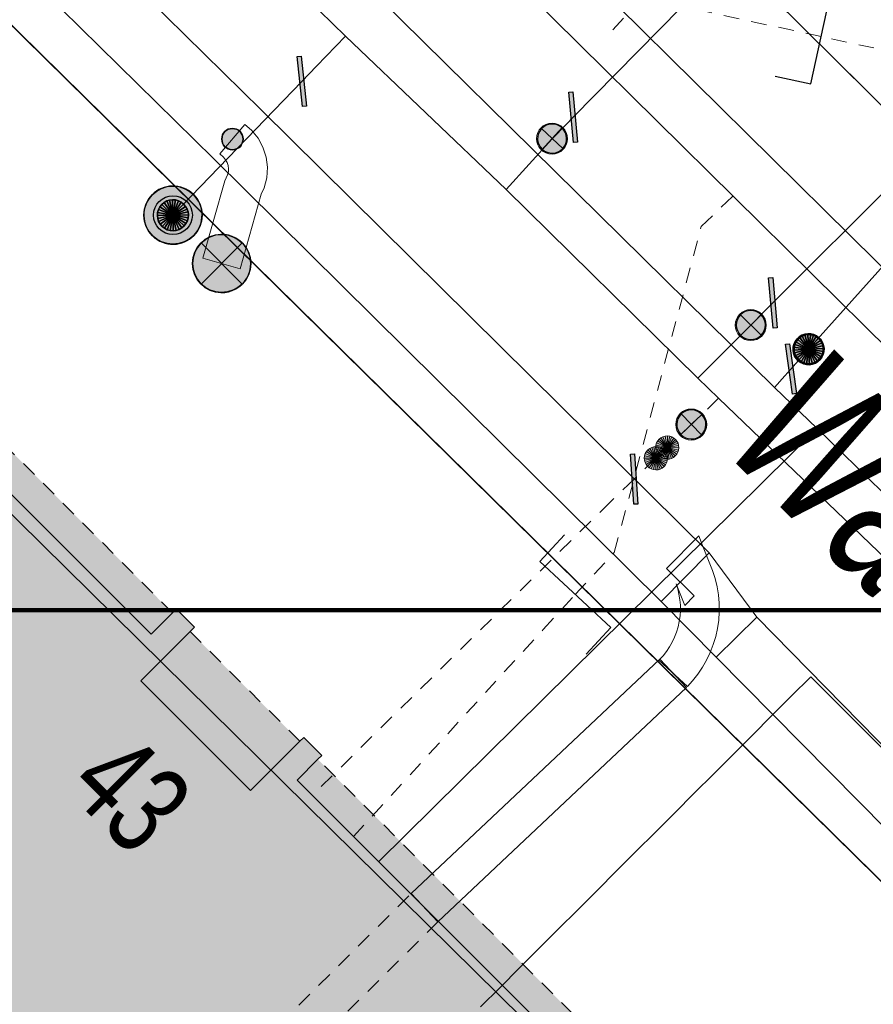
# Model space of a CAD drawing. Header units: metres. Extents: x 2695560 to 2696939, y 1260491 to 1262050.
# Tile 360 of 656: x 2695841 to 2695852, y 1261030 to 1261042. Entities that reach past the tile are written whole.
import ezdxf

# ---------------------------------------------------------------- set-up
doc = ezdxf.new("R2010")
doc.units = ezdxf.units.M
doc.linetypes.add('AUSGEZOGEN', pattern=[0])
doc.linetypes.add('VERDECKT2_S2', pattern=[0.36, 0.2, -0.16])
for name, color, linetype in [('XR$1$AV_Flächen (EO)', 7, 'AUSGEZOGEN'), ('XR$1$AV_Gebäudeflächen (BB)', 7, 'AUSGEZOGEN'), ('XR$1$AV_Gebäudeflächen (EO)', 7, 'AUSGEZOGEN'), ('XR$1$AV_Haus-Nr.', 7, 'AUSGEZOGEN'), ('XR$1$AV_Linien (BB)', 7, 'AUSGEZOGEN'), ('XR$1$AV_Strassennamen', 7, 'AUSGEZOGEN'), ('XR$1$AW_LK_Zwischenpunkt', 24, 'AUSGEZOGEN'), ('XR$1$EW_LK_Knoten', 1, 'AUSGEZOGEN'), ('XR$1$GA_LK_Absperrarmatur', 32, 'AUSGEZOGEN'), ('XR$1$GA_LK_Rohrleitungsteil', 32, 'AUSGEZOGEN'), ('XR$1$Liegenschaftsgrenzen', 7, 'AUSGEZOGEN'), ('XR$1$PFEW', 255, 'AUSGEZOGEN'), ('XR$1$PFGA', 255, 'AUSGEZOGEN'), ('XR$1$PFWA', 255, 'AUSGEZOGEN'), ('XR$1$RAEW', 8, 'AUSGEZOGEN'), ('XR$1$RP_Abstandslinie', 7, 'AUSGEZOGEN'), ('XR$1$WA_LK_Absperrarmatur', 171, 'AUSGEZOGEN'), ('XR$1$WA_LK_Hydrant', 171, 'AUSGEZOGEN'), ('XR$1$WA_LK_Rohrleitungsteil', 171, 'AUSGEZOGEN'), ('XR$5$_40012', 7, 'Continuous')]:
    doc.layers.add(name, color=color, linetype=linetype)
for name, color, linetype, lineweight in [('XR$2$ABW-Linie-R-ungenau', 4, 'VERDECKT2_S2', 18), ('XR$2$ABW-LinieFlaeche-R-genau', 4, 'AUSGEZOGEN', 18), ('XR$2$ELE-Flaeche-oberirdisch', 1, 'AUSGEZOGEN', 18), ('XR$2$ELE-LinieFlaeche-genau', 1, 'AUSGEZOGEN', 18), ('XR$2$ELE-LinieFlaeche-ungenau', 1, 'VERDECKT2_S2', 18), ('XR$2$GAS-Linie-genau', 12, 'AUSGEZOGEN', 18), ('XR$2$GAS-Punkt', 12, 'AUSGEZOGEN', 18), ('XR$2$WAS-Linie-genau', 5, 'AUSGEZOGEN', 18), ('XR$2$WAS-Linie-ungenau', 5, 'VERDECKT2_S2', 18), ('XR$2$WAS-Punkt', 5, 'AUSGEZOGEN', 18), ('XR$5$STANDARD_1', 7, 'AUSGEZOGEN', 13)]:
    doc.layers.add(name, color=color, linetype=linetype, lineweight=lineweight)
doc.styles.add('ARIAL', font='arial.ttf')

# ---------------------------------------------------------------- blocks, each defined once
blk = doc.blocks.new('BAW2093')
at = {"transparency": 33554687}
blk.add_lwpolyline([(-0.375, -0.5), (0, -0.5), (0, 0.5), (0.375, 0.5)], dxfattribs=at)
blk = doc.blocks.new('BWA2013')
at = {"true_color": 0x000000, "transparency": 33554687}
blk.add_hatch(color=18, dxfattribs=at).paths.add_polyline_path([(-0.291, -0.409), (0.352, 0.357), (0.291, 0.409), (-0.352, -0.357)])
at = {"transparency": 33554687}
blk.add_lwpolyline([(-0.291, -0.409), (-0.352, -0.357), (0.291, 0.409), (0.352, 0.357), (-0.291, -0.409)], close=True, dxfattribs=at)
blk = doc.blocks.new('BWA2009')
at = {"true_color": 0x000000, "transparency": 33554687}
blk.add_hatch(color=18, dxfattribs=at).paths.add_polyline_path([(0.333, 0), (0.327, 0.067), (0.306, 0.131), (0.274, 0.19), (0.23, 0.242), (0.176, 0.283), (0.116, 0.313), (0.05, 0.329), (-0.017, 0.333), (-0.084, 0.323), (-0.147, 0.299), (-0.204, 0.264), (-0.253, 0.217), (-0.291, 0.162), (-0.318, 0.1), (-0.332, 0.034), (-0.332, -0.034), (-0.318, -0.1), (-0.291, -0.162), (-0.253, -0.217), (-0.204, -0.264), (-0.147, -0.299), (-0.084, -0.323), (-0.017, -0.333), (0.05, -0.329), (0.116, -0.313), (0.176, -0.283), (0.23, -0.242), (0.274, -0.19), (0.306, -0.131), (0.327, -0.067)])
at = {"layer": 'XR$1$PFWA', "transparency": 33554687}
blk.add_hatch(color=7, dxfattribs=at).paths.add_polyline_path([(0.5, 0), (0.49, 0.101), (0.459, 0.197), (0.41, 0.286), (0.344, 0.362), (0.264, 0.424), (0.174, 0.469), (0.076, 0.494), (-0.025, 0.499), (-0.125, 0.484), (-0.22, 0.449), (-0.306, 0.395), (-0.379, 0.326), (-0.437, 0.243), (-0.477, 0.15), (-0.497, 0.051), (-0.497, -0.051), (-0.477, -0.15), (-0.437, -0.243), (-0.379, -0.326), (-0.306, -0.395), (-0.22, -0.449), (-0.125, -0.484), (-0.025, -0.499), (0.076, -0.494), (0.174, -0.469), (0.264, -0.424), (0.344, -0.362), (0.41, -0.286), (0.459, -0.197), (0.49, -0.101)])
at = {"transparency": 33554687}
blk.add_circle((0, 0), 0.333, dxfattribs=at)
for start, end in [(90, 180), (0, 90), (180, 270), (270, 0)]:
    blk.add_arc((0, 0), 0.5, start, end, dxfattribs=at)
at = {"layer": 'XR$1$PFWA', "transparency": 33554687}
blk.add_circle((0, 0), 0.5, dxfattribs=at)
blk = doc.blocks.new('BWA965')
at = {"layer": 'XR$1$PFWA', "transparency": 33554687}
blk.add_hatch(color=7, dxfattribs=at).paths.add_polyline_path([(0, 0.5), (-0.051, 0.497), (-0.101, 0.49), (-0.15, 0.477), (-0.197, 0.459), (-0.243, 0.437), (-0.286, 0.41), (-0.326, 0.379), (-0.362, 0.344), (-0.395, 0.306), (-0.424, 0.264), (-0.449, 0.22), (-0.469, 0.174), (-0.484, 0.125), (-0.494, 0.076), (-0.499, 0.025), (-0.499, -0.025), (-0.494, -0.076), (-0.484, -0.125), (-0.469, -0.174), (-0.449, -0.22), (-0.424, -0.264), (-0.395, -0.306), (-0.362, -0.344), (-0.326, -0.379), (-0.286, -0.41), (-0.243, -0.437), (-0.197, -0.459), (-0.15, -0.477), (-0.101, -0.49), (-0.051, -0.497), (0, -0.5), (0.051, -0.497), (0.101, -0.49), (0.15, -0.477), (0.197, -0.459), (0.243, -0.437), (0.286, -0.41), (0.326, -0.379), (0.362, -0.344), (0.395, -0.306), (0.424, -0.264), (0.449, -0.22), (0.469, -0.174), (0.484, -0.125), (0.494, -0.076), (0.499, -0.025), (0.499, 0.025), (0.494, 0.076), (0.484, 0.125), (0.469, 0.174), (0.449, 0.22), (0.424, 0.264), (0.395, 0.306), (0.362, 0.344), (0.326, 0.379), (0.286, 0.41), (0.243, 0.437), (0.197, 0.459), (0.15, 0.477), (0.101, 0.49), (0.051, 0.497)])
at = {"transparency": 33554687}
blk.add_line((0, 0.5), (0, -0.5), dxfattribs=at)
for start, end in [(90, 270), (270, 90)]:
    blk.add_arc((0, 0), 0.5, start, end, dxfattribs=at)
blk = doc.blocks.new('BGA2013')
at = {"transparency": 33554687}
blk.add_hatch(color=36, dxfattribs=at).paths.add_polyline_path([(-0.291, -0.409), (0.352, 0.357), (0.291, 0.409), (-0.352, -0.357)])
at = {"color": 32, "transparency": 33554687}
blk.add_lwpolyline([(-0.291, -0.409), (-0.352, -0.357), (0.291, 0.409), (0.352, 0.357), (-0.291, -0.409)], close=True, dxfattribs=at)
blk = doc.blocks.new('BGA965')
at = {"layer": 'XR$1$PFGA', "transparency": 33554687}
blk.add_hatch(color=7, dxfattribs=at).paths.add_polyline_path([(0.5, 0), (0.49, 0.101), (0.459, 0.197), (0.41, 0.286), (0.344, 0.362), (0.264, 0.424), (0.174, 0.469), (0.076, 0.494), (-0.025, 0.499), (-0.125, 0.484), (-0.22, 0.449), (-0.306, 0.395), (-0.379, 0.326), (-0.437, 0.243), (-0.477, 0.15), (-0.497, 0.051), (-0.497, -0.051), (-0.477, -0.15), (-0.437, -0.243), (-0.379, -0.326), (-0.306, -0.395), (-0.22, -0.449), (-0.125, -0.484), (-0.025, -0.499), (0.076, -0.494), (0.174, -0.469), (0.264, -0.424), (0.344, -0.362), (0.41, -0.286), (0.459, -0.197), (0.49, -0.101)])
at = {"color": 32, "transparency": 33554687}
blk.add_line((0, 0.5), (0, -0.5), dxfattribs=at)
for start, end in [(90, 270), (270, 90)]:
    blk.add_arc((0, 0), 0.5, start, end, dxfattribs=at)
at = {"layer": 'XR$1$PFGA', "transparency": 33554687}
blk.add_circle((0, 0), 0.5, dxfattribs=at)
blk = doc.blocks.new('BEWLP2549_S')
at = {"layer": 'XR$1$PFEW', "transparency": 33554687}
blk.add_hatch(color=7, dxfattribs=at).paths.add_polyline_path([(0.5, 0), (0.49, 0.101), (0.459, 0.197), (0.41, 0.286), (0.344, 0.362), (0.264, 0.424), (0.174, 0.469), (0.076, 0.494), (-0.025, 0.499), (-0.125, 0.484), (-0.22, 0.449), (-0.306, 0.395), (-0.379, 0.326), (-0.437, 0.243), (-0.477, 0.15), (-0.497, 0.051), (-0.497, -0.051), (-0.477, -0.15), (-0.437, -0.243), (-0.379, -0.326), (-0.306, -0.395), (-0.22, -0.449), (-0.125, -0.484), (-0.025, -0.499), (0.076, -0.494), (0.174, -0.469), (0.264, -0.424), (0.344, -0.362), (0.41, -0.286), (0.459, -0.197), (0.49, -0.101)])
at = {"color": 1, "transparency": 33554687}
for p, q in [((0.354, -0.354), (-0.354, 0.354)), ((-0.354, -0.354), (0.354, 0.354))]:
    blk.add_line(p, q, dxfattribs=at)
for start, end in [(91.3809, 268.6191), (268.6191, 91.3809)]:
    blk.add_arc((0, 0), 0.5, start, end, dxfattribs=at)
at = {"layer": 'XR$1$PFEW', "transparency": 33554687}
blk.add_circle((0, 0), 0.5, dxfattribs=at)
blk = doc.blocks.new('BEW957')
at = {"layer": 'XR$1$RAEW', "transparency": 33554687}
blk.add_hatch(color=1, dxfattribs=at).paths.add_polyline_path([(-0.5, 0), (-0.497, -0.051), (-0.49, -0.101), (-0.477, -0.15), (-0.459, -0.197), (-0.437, -0.243), (-0.41, -0.286), (-0.379, -0.326), (-0.344, -0.362), (-0.306, -0.395), (-0.264, -0.424), (-0.22, -0.449), (-0.174, -0.469), (-0.125, -0.484), (-0.076, -0.494), (-0.025, -0.499), (0.025, -0.499), (0.076, -0.494), (0.125, -0.484), (0.174, -0.469), (0.22, -0.449), (0.264, -0.424), (0.306, -0.395), (0.344, -0.362), (0.379, -0.326), (0.41, -0.286), (0.437, -0.243), (0.459, -0.197), (0.477, -0.15), (0.49, -0.101), (0.497, -0.051), (0.5, 0), (0.497, 0.051), (0.49, 0.101), (0.477, 0.15), (0.459, 0.197), (0.437, 0.243), (0.41, 0.286), (0.379, 0.326), (0.344, 0.362), (0.306, 0.395), (0.264, 0.424), (0.22, 0.449), (0.174, 0.469), (0.125, 0.484), (0.076, 0.494), (0.025, 0.499), (-0.025, 0.499), (-0.076, 0.494), (-0.125, 0.484), (-0.174, 0.469), (-0.22, 0.449), (-0.264, 0.424), (-0.306, 0.395), (-0.344, 0.362), (-0.379, 0.326), (-0.41, 0.286), (-0.437, 0.243), (-0.459, 0.197), (-0.477, 0.15), (-0.49, 0.101), (-0.497, 0.051)])
at = {"color": 1, "transparency": 33554687}
for start, end in [(90, 180), (0, 90), (180, 270), (270, 0)]:
    blk.add_arc((0, 0), 0.5, start, end, dxfattribs=at)
at = {"layer": 'XR$1$RAEW', "color": 1, "transparency": 33554687}
blk.add_circle((0, 0), 0.5, dxfattribs=at)
blk = doc.blocks.new('GAS-ABSPERRORGAN')
at = {"layer": 'XR$2$GAS-Punkt', "linetype": 'AUSGEZOGEN', "lineweight": 25, "transparency": 33554687}
blk.add_line((0, 200, 2500), (0, -200, 2500), dxfattribs=at)
for points in [[(-141, 141, 2500), (0, 0, 2500), (-166, 111, 2500)], [(-141, 141), (0, 0), (-166, 111)], [(-141, 141, 2500), (-141, 141), (-166, 111), (-166, 111, 2500)], [(-111, 166, 2500), (0, 0, 2500), (-141, 141, 2500)], [(-111, 166), (0, 0), (-141, 141)], [(-111, 166, 2500), (-111, 166), (-141, 141), (-141, 141, 2500)], [(-77, 185, 2500), (0, 0, 2500), (-111, 166, 2500)], [(-77, 185), (0, 0), (-111, 166)], [(-77, 185, 2500), (-77, 185), (-111, 166), (-111, 166, 2500)], [(-39, 196, 2500), (0, 0, 2500), (-77, 185, 2500)], [(-39, 196), (0, 0), (-77, 185)], [(-39, 196, 2500), (-39, 196), (-77, 185), (-77, 185, 2500)], [(0, 200, 2500), (0, 0, 2500), (-39, 196, 2500)], [(0, 200), (0, 0), (-39, 196)], [(0, 200, 2500), (0, 200), (-39, 196), (-39, 196, 2500)], [(39, 196, 2500), (0, 0, 2500), (0, 200, 2500)], [(39, 196), (0, 0), (0, 200)], [(39, 196, 2500), (39, 196), (0, 200), (0, 200, 2500)], [(77, 185, 2500), (0, 0, 2500), (39, 196, 2500)], [(77, 185), (0, 0), (39, 196)], [(111, 166, 2500), (0, 0, 2500), (77, 185, 2500)], [(111, 166), (0, 0), (77, 185)], [(141, 141, 2500), (0, 0, 2500), (111, 166, 2500)], [(141, 141), (0, 0), (111, 166)], [(166, 111, 2500), (0, 0, 2500), (141, 141, 2500)], [(166, 111), (0, 0), (141, 141)], [(77, 185, 2500), (77, 185), (39, 196), (39, 196, 2500)], [(111, 166, 2500), (111, 166), (77, 185), (77, 185, 2500)], [(141, 141, 2500), (141, 141), (111, 166), (111, 166, 2500)], [(166, 111, 2500), (166, 111), (141, 141), (141, 141, 2500)], [(-196, 39, 2500), (0, 0, 2500), (-200, 0, 2500)], [(-196, 39), (0, 0), (-200, 0)], [(-196, 39, 2500), (-196, 39), (-200, 0), (-200, 0, 2500)], [(-200, 0, 2500), (0, 0, 2500), (-196, -39, 2500)], [(-200, 0), (0, 0), (-196, -39)], [(-185, 77, 2500), (0, 0, 2500), (-196, 39, 2500)], [(-185, 77), (0, 0), (-196, 39)], [(-185, 77, 2500), (-185, 77), (-196, 39), (-196, 39, 2500)], [(-196, -39, 2500), (0, 0, 2500), (-185, -77, 2500)], [(-196, -39), (0, 0), (-185, -77)], [(-166, 111, 2500), (0, 0, 2500), (-185, 77, 2500)], [(-166, 111), (0, 0), (-185, 77)], [(-166, 111, 2500), (-166, 111), (-185, 77), (-185, 77, 2500)], [(-185, -77, 2500), (0, 0, 2500), (-166, -111, 2500)], [(-185, -77), (0, 0), (-166, -111)], [(-166, -111, 2500), (0, 0, 2500), (-141, -141, 2500)], [(-166, -111), (0, 0), (-141, -141)], [(-141, -141, 2500), (0, 0, 2500), (-111, -166, 2500)], [(-141, -141), (0, 0), (-111, -166)], [(-111, -166, 2500), (0, 0, 2500), (-77, -185, 2500)], [(-111, -166), (0, 0), (-77, -185)], [(-77, -185, 2500), (0, 0, 2500), (-39, -196, 2500)], [(-77, -185), (0, 0), (-39, -196)], [(-39, -196, 2500), (0, 0, 2500), (0, -200, 2500)], [(-39, -196), (0, 0), (0, -200)], [(185, 77, 2500), (0, 0, 2500), (166, 111, 2500)], [(185, 77), (0, 0), (166, 111)], [(196, 39, 2500), (0, 0, 2500), (185, 77, 2500)], [(196, 39), (0, 0), (185, 77)], [(200, 0, 2500), (0, 0, 2500), (196, 39, 2500)], [(200, 0), (0, 0), (196, 39)], [(0, -200, 2500), (0, 0, 2500), (39, -196, 2500)], [(39, -196, 2500), (0, 0, 2500), (77, -185, 2500)], [(77, -185, 2500), (0, 0, 2500), (111, -166, 2500)], [(111, -166, 2500), (0, 0, 2500), (141, -141, 2500)], [(141, -141, 2500), (0, 0, 2500), (166, -111, 2500)], [(166, -111, 2500), (0, 0, 2500), (185, -77, 2500)], [(185, -77, 2500), (0, 0, 2500), (196, -39, 2500)], [(196, -39, 2500), (0, 0, 2500), (200, 0, 2500)], [(0, -200), (0, 0), (39, -196)], [(39, -196), (0, 0), (77, -185)], [(77, -185), (0, 0), (111, -166)], [(111, -166), (0, 0), (141, -141)], [(141, -141), (0, 0), (166, -111)], [(166, -111), (0, 0), (185, -77)], [(185, -77), (0, 0), (196, -39)], [(196, -39), (0, 0), (200, 0)], [(185, 77, 2500), (185, 77), (166, 111), (166, 111, 2500)], [(196, 39, 2500), (196, 39), (185, 77), (185, 77, 2500)], [(200, 0, 2500), (200, 0), (196, 39), (196, 39, 2500)], [(-200, 0, 2500), (-200, 0), (-196, -39), (-196, -39, 2500)], [(-196, -39, 2500), (-196, -39), (-185, -77), (-185, -77, 2500)], [(-185, -77, 2500), (-185, -77), (-166, -111), (-166, -111, 2500)], [(-166, -111, 2500), (-166, -111), (-141, -141), (-141, -141, 2500)], [(141, -141, 2500), (141, -141), (166, -111), (166, -111, 2500)], [(166, -111, 2500), (166, -111), (185, -77), (185, -77, 2500)], [(185, -77, 2500), (185, -77), (196, -39), (196, -39, 2500)], [(196, -39, 2500), (196, -39), (200, 0), (200, 0, 2500)], [(-141, -141, 2500), (-141, -141), (-111, -166), (-111, -166, 2500)], [(-111, -166, 2500), (-111, -166), (-77, -185), (-77, -185, 2500)], [(-77, -185, 2500), (-77, -185), (-39, -196), (-39, -196, 2500)], [(-39, -196, 2500), (-39, -196), (0, -200), (0, -200, 2500)], [(0, -200, 2500), (0, -200), (39, -196), (39, -196, 2500)], [(39, -196, 2500), (39, -196), (77, -185), (77, -185, 2500)], [(77, -185, 2500), (77, -185), (111, -166), (111, -166, 2500)], [(111, -166, 2500), (111, -166), (141, -141), (141, -141, 2500)]]:
    blk.add_3dface(points, dxfattribs=at)
blk = doc.blocks.new('WAS-ABSPERRORGAN')
at = {"layer": 'XR$2$WAS-Punkt', "linetype": 'AUSGEZOGEN', "transparency": 33554687}
for p, q in [((0, 200, 2500), (0, -200, 2500)), ((0, 0), (0, 0))]:
    blk.add_line(p, q, dxfattribs=at)
blk.add_circle((0, 0, 502500), 200, dxfattribs=at)
blk = doc.blocks.new('WAS-OBERFLURHYDRANT')
at = {"layer": 'XR$2$WAS-Punkt', "linetype": 'AUSGEZOGEN', "transparency": 33554687}
blk.add_hatch(color=5, dxfattribs=at).paths.add_polyline_path([(0, -200), (20, -199), (40, -196), (60, -191), (79, -184), (97, -175), (114, -164), (130, -152), (145, -138), (158, -122), (170, -106), (180, -88), (188, -69), (194, -50), (198, -30), (200, -10), (200, 10), (198, 30), (194, 50), (188, 69), (180, 88), (170, 106), (158, 122), (145, 138), (130, 152), (114, 164), (97, 175), (79, 184), (60, 191), (40, 196), (20, 199), (0, 200), (-20, 199), (-40, 196), (-60, 191), (-79, 184), (-97, 175), (-114, 164), (-130, 152), (-145, 138), (-158, 122), (-170, 106), (-180, 88), (-188, 69), (-194, 50), (-198, 30), (-200, 10), (-200, -10), (-198, -30), (-194, -50), (-188, -69), (-180, -88), (-170, -106), (-158, -122), (-145, -138), (-130, -152), (-114, -164), (-97, -175), (-79, -184), (-60, -191), (-40, -196), (-20, -199)])
at = {"layer": 'XR$2$WAS-Punkt', "linetype": 'AUSGEZOGEN', "lineweight": 25, "transparency": 33554687}
for points in [[(-141, 141, 2500), (0, 0, 2500), (-166, 111, 2500)], [(-141, 141), (0, 0), (-166, 111)], [(-141, 141, 2500), (-141, 141), (-166, 111), (-166, 111, 2500)], [(-111, 166, 2500), (0, 0, 2500), (-141, 141, 2500)], [(-111, 166), (0, 0), (-141, 141)], [(-111, 166, 2500), (-111, 166), (-141, 141), (-141, 141, 2500)], [(-77, 185, 2500), (0, 0, 2500), (-111, 166, 2500)], [(-77, 185), (0, 0), (-111, 166)], [(-77, 185, 2500), (-77, 185), (-111, 166), (-111, 166, 2500)], [(-39, 196, 2500), (0, 0, 2500), (-77, 185, 2500)], [(-39, 196), (0, 0), (-77, 185)], [(-39, 196, 2500), (-39, 196), (-77, 185), (-77, 185, 2500)], [(0, 200, 2500), (0, 0, 2500), (-39, 196, 2500)], [(0, 200), (0, 0), (-39, 196)], [(0, 200, 2500), (0, 200), (-39, 196), (-39, 196, 2500)], [(39, 196, 2500), (0, 0, 2500), (0, 200, 2500)], [(39, 196), (0, 0), (0, 200)], [(39, 196, 2500), (39, 196), (0, 200), (0, 200, 2500)], [(77, 185, 2500), (0, 0, 2500), (39, 196, 2500)], [(77, 185), (0, 0), (39, 196)], [(111, 166, 2500), (0, 0, 2500), (77, 185, 2500)], [(111, 166), (0, 0), (77, 185)], [(141, 141, 2500), (0, 0, 2500), (111, 166, 2500)], [(141, 141), (0, 0), (111, 166)], [(166, 111, 2500), (0, 0, 2500), (141, 141, 2500)], [(166, 111), (0, 0), (141, 141)], [(77, 185, 2500), (77, 185), (39, 196), (39, 196, 2500)], [(111, 166, 2500), (111, 166), (77, 185), (77, 185, 2500)], [(141, 141, 2500), (141, 141), (111, 166), (111, 166, 2500)], [(166, 111, 2500), (166, 111), (141, 141), (141, 141, 2500)], [(-196, 39, 2500), (0, 0, 2500), (-200, 0, 2500)], [(-196, 39), (0, 0), (-200, 0)], [(-196, 39, 2500), (-196, 39), (-200, 0), (-200, 0, 2500)], [(-200, 0, 2500), (0, 0, 2500), (-196, -39, 2500)], [(-200, 0), (0, 0), (-196, -39)], [(-185, 77, 2500), (0, 0, 2500), (-196, 39, 2500)], [(-185, 77), (0, 0), (-196, 39)], [(-185, 77, 2500), (-185, 77), (-196, 39), (-196, 39, 2500)], [(-196, -39, 2500), (0, 0, 2500), (-185, -77, 2500)], [(-196, -39), (0, 0), (-185, -77)], [(-166, 111, 2500), (0, 0, 2500), (-185, 77, 2500)], [(-166, 111), (0, 0), (-185, 77)], [(-166, 111, 2500), (-166, 111), (-185, 77), (-185, 77, 2500)], [(-185, -77, 2500), (0, 0, 2500), (-166, -111, 2500)], [(-185, -77), (0, 0), (-166, -111)], [(-166, -111, 2500), (0, 0, 2500), (-141, -141, 2500)], [(-166, -111), (0, 0), (-141, -141)], [(-141, -141, 2500), (0, 0, 2500), (-111, -166, 2500)], [(-141, -141), (0, 0), (-111, -166)], [(-111, -166, 2500), (0, 0, 2500), (-77, -185, 2500)], [(-111, -166), (0, 0), (-77, -185)], [(-77, -185, 2500), (0, 0, 2500), (-39, -196, 2500)], [(-77, -185), (0, 0), (-39, -196)], [(-39, -196, 2500), (0, 0, 2500), (0, -200, 2500)], [(-39, -196), (0, 0), (0, -200)], [(185, 77, 2500), (0, 0, 2500), (166, 111, 2500)], [(185, 77), (0, 0), (166, 111)], [(196, 39, 2500), (0, 0, 2500), (185, 77, 2500)], [(196, 39), (0, 0), (185, 77)], [(200, 0, 2500), (0, 0, 2500), (196, 39, 2500)], [(200, 0), (0, 0), (196, 39)], [(0, -200, 2500), (0, 0, 2500), (39, -196, 2500)], [(39, -196, 2500), (0, 0, 2500), (77, -185, 2500)], [(77, -185, 2500), (0, 0, 2500), (111, -166, 2500)], [(111, -166, 2500), (0, 0, 2500), (141, -141, 2500)], [(141, -141, 2500), (0, 0, 2500), (166, -111, 2500)], [(166, -111, 2500), (0, 0, 2500), (185, -77, 2500)], [(185, -77, 2500), (0, 0, 2500), (196, -39, 2500)], [(196, -39, 2500), (0, 0, 2500), (200, 0, 2500)], [(0, -200), (0, 0), (39, -196)], [(39, -196), (0, 0), (77, -185)], [(77, -185), (0, 0), (111, -166)], [(111, -166), (0, 0), (141, -141)], [(141, -141), (0, 0), (166, -111)], [(166, -111), (0, 0), (185, -77)], [(185, -77), (0, 0), (196, -39)], [(196, -39), (0, 0), (200, 0)], [(185, 77, 2500), (185, 77), (166, 111), (166, 111, 2500)], [(196, 39, 2500), (196, 39), (185, 77), (185, 77, 2500)], [(200, 0, 2500), (200, 0), (196, 39), (196, 39, 2500)], [(-200, 0, 2500), (-200, 0), (-196, -39), (-196, -39, 2500)], [(-196, -39, 2500), (-196, -39), (-185, -77), (-185, -77, 2500)], [(-185, -77, 2500), (-185, -77), (-166, -111), (-166, -111, 2500)], [(-166, -111, 2500), (-166, -111), (-141, -141), (-141, -141, 2500)], [(141, -141, 2500), (141, -141), (166, -111), (166, -111, 2500)], [(166, -111, 2500), (166, -111), (185, -77), (185, -77, 2500)], [(185, -77, 2500), (185, -77), (196, -39), (196, -39, 2500)], [(196, -39, 2500), (196, -39), (200, 0), (200, 0, 2500)], [(-141, -141, 2500), (-141, -141), (-111, -166), (-111, -166, 2500)], [(-111, -166, 2500), (-111, -166), (-77, -185), (-77, -185, 2500)], [(-77, -185, 2500), (-77, -185), (-39, -196), (-39, -196, 2500)], [(-39, -196, 2500), (-39, -196), (0, -200), (0, -200, 2500)], [(0, -200, 2500), (0, -200), (39, -196), (39, -196, 2500)], [(39, -196, 2500), (39, -196), (77, -185), (77, -185, 2500)], [(77, -185, 2500), (77, -185), (111, -166), (111, -166, 2500)], [(111, -166, 2500), (111, -166), (141, -141), (141, -141, 2500)]]:
    blk.add_3dface(points, dxfattribs=at)
blk = doc.blocks.new('WAS-BOGEN_VERTIKAL')
at = {"layer": 'XR$2$WAS-Punkt', "transparency": 33554687}
blk.add_hatch(color=5, dxfattribs=at).paths.add_polyline_path([(0, -150), (15, -149), (30, -147), (45, -143), (59, -138), (73, -131), (86, -123), (98, -114), (109, -103), (119, -92), (127, -79), (135, -66), (141, -52), (145, -38), (148, -23), (150, -8), (150, 8), (148, 23), (145, 38), (141, 52), (135, 66), (127, 79), (119, 92), (109, 103), (98, 114), (86, 123), (73, 131), (59, 138), (45, 143), (30, 147), (15, 149), (0, 150), (-15, 149), (-30, 147), (-45, 143), (-59, 138), (-73, 131), (-86, 123), (-98, 114), (-109, 103), (-119, 92), (-127, 79), (-135, 66), (-141, 52), (-145, 38), (-148, 23), (-150, 8), (-150, -8), (-148, -23), (-145, -38), (-141, -52), (-135, -66), (-127, -79), (-119, -92), (-109, -103), (-98, -114), (-86, -123), (-73, -131), (-59, -138), (-45, -143), (-30, -147), (-15, -149)])
at = {"layer": 'XR$2$WAS-Punkt', "lineweight": 13, "transparency": 33554687}
for points in [[(-57, 139, 2500), (0, 0, 2500), (-83, 125, 2500)], [(-57, 139), (0, 0), (-83, 125)], [(-57, 139, 2500), (-57, 139), (-83, 125), (-83, 125, 2500)], [(-29, 147, 2500), (0, 0, 2500), (-57, 139, 2500)], [(-29, 147), (0, 0), (-57, 139)], [(-29, 147, 2500), (-29, 147), (-57, 139), (-57, 139, 2500)], [(0, 150, 2500), (0, 0, 2500), (-29, 147, 2500)], [(0, 150), (0, 0), (-29, 147)], [(0, 150, 2500), (0, 150), (-29, 147), (-29, 147, 2500)], [(29, 147, 2500), (0, 0, 2500), (0, 150, 2500)], [(29, 147), (0, 0), (0, 150)], [(29, 147, 2500), (29, 147), (0, 150), (0, 150, 2500)], [(57, 139, 2500), (0, 0, 2500), (29, 147, 2500)], [(57, 139), (0, 0), (29, 147)], [(83, 125, 2500), (0, 0, 2500), (57, 139, 2500)], [(83, 125), (0, 0), (57, 139)], [(57, 139, 2500), (57, 139), (29, 147), (29, 147, 2500)], [(83, 125, 2500), (83, 125), (57, 139), (57, 139, 2500)], [(-147, 29, 2500), (0, 0, 2500), (-150, 0, 2500)], [(-147, 29), (0, 0), (-150, 0)], [(-147, 29, 2500), (-147, 29), (-150, 0), (-150, 0, 2500)], [(-150, 0, 2500), (0, 0, 2500), (-147, -29, 2500)], [(-150, 0), (0, 0), (-147, -29)], [(-139, 57, 2500), (0, 0, 2500), (-147, 29, 2500)], [(-139, 57), (0, 0), (-147, 29)], [(-139, 57, 2500), (-139, 57), (-147, 29), (-147, 29, 2500)], [(-147, -29, 2500), (0, 0, 2500), (-139, -57, 2500)], [(-147, -29), (0, 0), (-139, -57)], [(-125, 83, 2500), (0, 0, 2500), (-139, 57, 2500)], [(-125, 83), (0, 0), (-139, 57)], [(-125, 83, 2500), (-125, 83), (-139, 57), (-139, 57, 2500)], [(-139, -57, 2500), (0, 0, 2500), (-125, -83, 2500)], [(-139, -57), (0, 0), (-125, -83)], [(-106, 106, 2500), (0, 0, 2500), (-125, 83, 2500)], [(-106, 106), (0, 0), (-125, 83)], [(-106, 106, 2500), (-106, 106), (-125, 83), (-125, 83, 2500)], [(-125, -83, 2500), (0, 0, 2500), (-106, -106, 2500)], [(-125, -83), (0, 0), (-106, -106)], [(-83, 125, 2500), (0, 0, 2500), (-106, 106, 2500)], [(-83, 125), (0, 0), (-106, 106)], [(-83, 125, 2500), (-83, 125), (-106, 106), (-106, 106, 2500)], [(-106, -106, 2500), (0, 0, 2500), (-83, -125, 2500)], [(-106, -106), (0, 0), (-83, -125)], [(-83, -125, 2500), (0, 0, 2500), (-57, -139, 2500)], [(-83, -125), (0, 0), (-57, -139)], [(-57, -139, 2500), (0, 0, 2500), (-29, -147, 2500)], [(-57, -139), (0, 0), (-29, -147)], [(-29, -147, 2500), (0, 0, 2500), (0, -150, 2500)], [(-29, -147), (0, 0), (0, -150)], [(106, 106, 2500), (0, 0, 2500), (83, 125, 2500)], [(106, 106), (0, 0), (83, 125)], [(125, 83, 2500), (0, 0, 2500), (106, 106, 2500)], [(125, 83), (0, 0), (106, 106)], [(139, 57, 2500), (0, 0, 2500), (125, 83, 2500)], [(139, 57), (0, 0), (125, 83)], [(147, 29, 2500), (0, 0, 2500), (139, 57, 2500)], [(147, 29), (0, 0), (139, 57)], [(150, 0, 2500), (0, 0, 2500), (147, 29, 2500)], [(150, 0), (0, 0), (147, 29)], [(0, -150, 2500), (0, 0, 2500), (29, -147, 2500)], [(29, -147, 2500), (0, 0, 2500), (57, -139, 2500)], [(57, -139, 2500), (0, 0, 2500), (83, -125, 2500)], [(83, -125, 2500), (0, 0, 2500), (106, -106, 2500)], [(106, -106, 2500), (0, 0, 2500), (125, -83, 2500)], [(125, -83, 2500), (0, 0, 2500), (139, -57, 2500)], [(139, -57, 2500), (0, 0, 2500), (147, -29, 2500)], [(147, -29, 2500), (0, 0, 2500), (150, 0, 2500)], [(0, -150), (0, 0), (29, -147)], [(29, -147), (0, 0), (57, -139)], [(57, -139), (0, 0), (83, -125)], [(83, -125), (0, 0), (106, -106)], [(106, -106), (0, 0), (125, -83)], [(125, -83), (0, 0), (139, -57)], [(139, -57), (0, 0), (147, -29)], [(147, -29), (0, 0), (150, 0)], [(106, 106, 2500), (106, 106), (83, 125), (83, 125, 2500)], [(125, 83, 2500), (125, 83), (106, 106), (106, 106, 2500)], [(139, 57, 2500), (139, 57), (125, 83), (125, 83, 2500)], [(147, 29, 2500), (147, 29), (139, 57), (139, 57, 2500)], [(150, 0, 2500), (150, 0), (147, 29), (147, 29, 2500)], [(-150, 0, 2500), (-150, 0), (-147, -29), (-147, -29, 2500)], [(-147, -29, 2500), (-147, -29), (-139, -57), (-139, -57, 2500)], [(-139, -57, 2500), (-139, -57), (-125, -83), (-125, -83, 2500)], [(-125, -83, 2500), (-125, -83), (-106, -106), (-106, -106, 2500)], [(-106, -106, 2500), (-106, -106), (-83, -125), (-83, -125, 2500)], [(-83, -125, 2500), (-83, -125), (-57, -139), (-57, -139, 2500)], [(57, -139, 2500), (57, -139), (83, -125), (83, -125, 2500)], [(83, -125, 2500), (83, -125), (106, -106), (106, -106, 2500)], [(106, -106, 2500), (106, -106), (125, -83), (125, -83, 2500)], [(125, -83, 2500), (125, -83), (139, -57), (139, -57, 2500)], [(139, -57, 2500), (139, -57), (147, -29), (147, -29, 2500)], [(147, -29, 2500), (147, -29), (150, 0), (150, 0, 2500)], [(-57, -139, 2500), (-57, -139), (-29, -147), (-29, -147, 2500)], [(-29, -147, 2500), (-29, -147), (0, -150), (0, -150, 2500)], [(0, -150, 2500), (0, -150), (29, -147), (29, -147, 2500)], [(29, -147, 2500), (29, -147), (57, -139), (57, -139, 2500)]]:
    blk.add_3dface(points, dxfattribs=at)

msp = doc.modelspace()

# ---------------------------------------------------------------- hatches: boundary and pattern name
at = {"layer": 'XR$1$AV_Gebäudeflächen (BB)', "true_color": 0xd2d2d2, "transparency": 33554687}
msp.add_hatch(color=254, dxfattribs=at).paths.add_polyline_path([(2695836.184, 1261040.558), (2695836.538, 1261040.205), (2695828.907, 1261032.579), (2695828.554, 1261032.933), (2695828.327, 1261032.706), (2695829.268, 1261031.766), (2695840.086, 1261020.955), (2695840.533, 1261021.402), (2695843.764, 1261018.173), (2695851.338, 1261025.868), (2695844.745, 1261032.456), (2695845.014, 1261032.725), (2695845.063, 1261032.775), (2695844.83, 1261033.008), (2695844.144, 1261032.322), (2695842.729, 1261033.736), (2695843.366, 1261034.372), (2695843.422, 1261034.429), (2695843.189, 1261034.662), (2695843.139, 1261034.613), (2695842.864, 1261034.337), (2695836.411, 1261040.785)])
at = {"layer": 'XR$1$AV_Gebäudeflächen (EO)', "true_color": 0xebebeb, "transparency": 33554687}
for points in [[(2695828.907, 1261032.579), (2695836.538, 1261040.205), (2695836.184, 1261040.558), (2695836.411, 1261040.785), (2695842.864, 1261034.337), (2695843.139, 1261034.613), (2695836.553, 1261041.21), (2695828.115, 1261032.777), (2695840.051, 1261020.849), (2695840.498, 1261021.296), (2695843.694, 1261018.102), (2695843.764, 1261018.173), (2695840.533, 1261021.402), (2695840.086, 1261020.955), (2695829.268, 1261031.766), (2695828.327, 1261032.706), (2695828.554, 1261032.933)], [(2695842.729, 1261033.736), (2695844.144, 1261032.322), (2695844.78, 1261032.958), (2695843.366, 1261034.372)], [(2695844.745, 1261032.456), (2695851.338, 1261025.868), (2695851.605, 1261026.139), (2695845.014, 1261032.725)]]:
    msp.add_hatch(color=7, dxfattribs=at).paths.add_polyline_path(points)

# ---------------------------------------------------------------- linework, layer by layer
at = {"layer": 'XR$1$AV_Flächen (EO)', "color": 7, "linetype": 'AUSGEZOGEN', "transparency": 33554687}
for p, q in [((2695843.366, 1261034.372), (2695842.729, 1261033.736)), ((2695845.014, 1261032.725), (2695844.745, 1261032.456)), ((2695844.745, 1261032.456), (2695851.338, 1261025.868))]:
    msp.add_line(p, q, dxfattribs=at)
at = {"layer": 'XR$1$AV_Flächen (EO)', "color": 7, "linetype": 'VERDECKT2_S2', "transparency": 33554687}
msp.add_line((2695844.78, 1261032.958), (2695843.366, 1261034.372), dxfattribs=at)
for points in [[(2695843.139, 1261034.613), (2695836.553, 1261041.21), (2695828.115, 1261032.777), (2695840.051, 1261020.849), (2695840.498, 1261021.296), (2695843.694, 1261018.102), (2695843.764, 1261018.173)], [(2695851.338, 1261025.868), (2695851.605, 1261026.139), (2695845.014, 1261032.725)]]:
    msp.add_lwpolyline(points, dxfattribs=at)
at = {"layer": 'XR$1$AV_Flächen (EO)', "color": 7, "linetype": 'AUSGEZOGEN', "transparency": 33554687}
for points in [[(2695828.907, 1261032.579), (2695836.538, 1261040.205), (2695836.184, 1261040.558), (2695836.411, 1261040.785), (2695842.864, 1261034.337), (2695843.139, 1261034.613)], [(2695842.729, 1261033.736), (2695844.144, 1261032.322), (2695844.78, 1261032.958)]]:
    msp.add_lwpolyline(points, dxfattribs=at)
at = {"layer": 'XR$1$AV_Linien (BB)', "color": 7, "linetype": 'AUSGEZOGEN', "transparency": 33554687}
for points in [[(2695841.4, 1261051.9), (2695842.83, 1261050.48), (2695846.25, 1261047.08), (2695850.79, 1261042.63), (2695855.35, 1261038.11), (2695860.27, 1261033.28)], [(2695839.57, 1261043.66), (2695854.42, 1261029.04), (2695868.4, 1261015.27), (2695881.49, 1261002.29)], [(2695836.184, 1261040.558), (2695836.411, 1261040.785), (2695842.864, 1261034.337), (2695843.139, 1261034.613), (2695843.189, 1261034.662), (2695843.422, 1261034.429), (2695843.366, 1261034.372), (2695842.729, 1261033.736), (2695844.144, 1261032.322), (2695844.78, 1261032.958), (2695844.83, 1261033.008), (2695845.063, 1261032.775), (2695845.014, 1261032.725), (2695844.745, 1261032.456), (2695851.338, 1261025.868), (2695843.764, 1261018.173), (2695840.533, 1261021.402), (2695840.086, 1261020.955), (2695829.268, 1261031.766)]]:
    msp.add_lwpolyline(points, dxfattribs=at)
at = {"layer": 'XR$1$Liegenschaftsgrenzen', "color": 7, "linetype": 'AUSGEZOGEN', "transparency": 33554687}
for p, q in [((2695854.42, 1261029.04), (2695839.57, 1261043.66)), ((2695850.79, 1261042.63), (2695855.35, 1261038.11))]:
    msp.add_line(p, q, dxfattribs=at)
at = {"layer": 'XR$1$RP_Abstandslinie', "color": 7, "linetype": 'AUSGEZOGEN', "transparency": 33554687}
msp.add_lwpolyline([(2695878.33, 1260999.13), (2695841.15, 1261035.8), (2695804.21, 1261072.25)], dxfattribs=at)
at = {"layer": 'XR$2$ABW-Linie-R-ungenau', "linetype": 'VERDECKT2_S2', "transparency": 33554687}
msp.add_line((2695855.699, 1261041.133), (2695851.499, 1261042.043), dxfattribs=at)
for points in [[(2695851.499, 1261042.043), (2695849.197, 1261042.541), (2695848.755, 1261042.066)], [(2695848.331, 1261034.85), (2695848.834, 1261035.391), (2695849.954, 1261039.593), (2695850.369, 1261039.993)], [(2695845.471, 1261031.728), (2695847.917, 1261034.398), (2695848.331, 1261034.85)]]:
    msp.add_lwpolyline(points, dxfattribs=at)
at = {"layer": 'XR$2$ABW-LinieFlaeche-R-genau', "linetype": 'AUSGEZOGEN', "transparency": 33554687}
msp.add_lwpolyline([(2695889.428, 1261001.421), (2695838.363, 1261051.833), (2695838.855, 1261052.331), (2695889.92, 1261001.919), (2695889.428, 1261001.421)], close=True, dxfattribs=at)
at = {"layer": 'XR$2$ELE-Flaeche-oberirdisch', "transparency": 33554687}
for points in [[(2695850.058, 1261035.385), (2695844.283, 1261041.096), (2695837.665, 1261047.598), (2695837.049, 1261046.97), (2695843.666, 1261040.47), (2695849.439, 1261034.759), (2695850.058, 1261035.385)], [(2695849.439, 1261034.759), (2695850.149, 1261034.041), (2695850.671, 1261034.556), (2695850.058, 1261035.385), (2695849.439, 1261034.759)], [(2695887.906, 1260997.746), (2695883.486, 1261001.886), (2695879.601, 1261005.819), (2695872.998, 1261012.47), (2695868.489, 1261016.888), (2695856.87, 1261028.237), (2695850.671, 1261034.556), (2695850.149, 1261034.041), (2695856.376, 1261027.74), (2695867.999, 1261016.388), (2695872.505, 1261011.973), (2695879.104, 1261005.326), (2695882.998, 1261001.384), (2695887.428, 1260997.235), (2695887.906, 1260997.746)]]:
    msp.add_lwpolyline(points, close=True, dxfattribs=at)
at = {"layer": 'XR$2$ELE-LinieFlaeche-genau', "linetype": 'AUSGEZOGEN', "transparency": 33554687}
for points in [[(2695843.53, 1261039.184), (2695843.814, 1261040.182), (2695843.848, 1261040.259), (2695843.859, 1261040.299), (2695843.861, 1261040.339), (2695843.856, 1261040.379), (2695843.843, 1261040.42), (2695843.824, 1261040.455), (2695843.798, 1261040.487), (2695843.749, 1261040.529), (2695844.073, 1261040.909), (2695844.158, 1261040.837), (2695844.242, 1261040.733), (2695844.305, 1261040.616), (2695844.346, 1261040.489), (2695844.363, 1261040.357), (2695844.355, 1261040.221), (2695844.322, 1261040.091), (2695844.284, 1261040.01), (2695844.012, 1261039.048), (2695843.53, 1261039.184)], [(2695849.408, 1261034.003), (2695849.463, 1261034.061), (2695849.506, 1261034.116), (2695849.545, 1261034.175), (2695849.581, 1261034.237), (2695849.611, 1261034.3), (2695849.636, 1261034.366), (2695849.657, 1261034.433), (2695849.672, 1261034.503), (2695849.682, 1261034.573), (2695849.687, 1261034.642), (2695849.686, 1261034.712), (2695849.68, 1261034.783), (2695849.668, 1261034.854), (2695849.653, 1261034.922), (2695849.631, 1261034.989), (2695849.742, 1261034.71), (2695849.862, 1261034.832), (2695849.508, 1261035.184), (2695849.924, 1261035.604), (2695849.973, 1261035.482), (2695850.101, 1261035.159), (2695850.135, 1261035.056), (2695850.16, 1261034.95), (2695850.176, 1261034.845), (2695850.186, 1261034.738), (2695850.187, 1261034.628), (2695850.18, 1261034.519), (2695850.164, 1261034.413), (2695850.141, 1261034.307), (2695850.11, 1261034.204), (2695850.071, 1261034.102), (2695850.023, 1261034.005), (2695849.971, 1261033.911), (2695849.91, 1261033.822), (2695849.843, 1261033.737), (2695849.776, 1261033.663), (2695849.408, 1261034.003)], [(2695846.217, 1261030.994), (2695849.42, 1261034.015), (2695849.764, 1261033.651), (2695846.561, 1261030.63), (2695846.217, 1261030.994)]]:
    msp.add_lwpolyline(points, close=True, dxfattribs=at)
at = {"layer": 'XR$2$ELE-LinieFlaeche-ungenau', "linetype": 'VERDECKT2_S2', "transparency": 33554687}
msp.add_lwpolyline([(2695844.512, 1261029.301), (2695846.213, 1261030.989), (2695846.565, 1261030.635), (2695844.864, 1261028.947), (2695844.512, 1261029.301)], close=True, dxfattribs=at)
at = {"layer": 'XR$2$GAS-Linie-genau', "linetype": 'AUSGEZOGEN', "transparency": 33554687}
for p, q in [((2695845.349, 1261042.989), (2695850.899, 1261037.519)), ((2695851.339, 1261038.011), (2695853.037, 1261039.913)), ((2695851.111, 1261037.756), (2695851.339, 1261038.011)), ((2695851.032, 1261037.668), (2695851.111, 1261037.756)), ((2695850.899, 1261037.519), (2695851.032, 1261037.668)), ((2695850.899, 1261037.519), (2695851.449, 1261036.989)), ((2695851.449, 1261036.989), (2695845.795, 1261031.405)), ((2695851.449, 1261036.989), (2695874.008, 1261014.959))]:
    msp.add_line(p, q, dxfattribs=at)
at = {"layer": 'XR$2$WAS-Linie-genau', "linetype": 'AUSGEZOGEN', "transparency": 33554687}
for p, q in [((2695837.249, 1261049.939), (2695845.369, 1261042.049)), ((2695845.369, 1261042.049), (2695844.993, 1261041.659)), ((2695845.369, 1261042.049), (2695847.439, 1261040.069)), ((2695844.993, 1261041.659), (2695844.805, 1261041.464)), ((2695844.805, 1261041.464), (2695843.144, 1261039.739)), ((2695848.031, 1261040.726), (2695848.216, 1261040.914)), ((2695848.216, 1261040.914), (2695848.302, 1261041.002)), ((2695847.439, 1261040.069), (2695848.031, 1261040.726)), ((2695850.877, 1261038.608), (2695852.572, 1261040.304)), ((2695847.439, 1261040.069), (2695849.909, 1261037.639)), ((2695850.771, 1261038.502), (2695850.877, 1261038.608)), ((2695850.593, 1261038.323), (2695850.771, 1261038.502)), ((2695849.909, 1261037.639), (2695850.593, 1261038.323)), ((2695849.909, 1261037.639), (2695850.179, 1261037.379)), ((2695850.179, 1261037.379), (2695858.269, 1261029.599))]:
    msp.add_line(p, q, dxfattribs=at)
msp.add_lwpolyline([(2695848.302, 1261041.002), (2695850.244, 1261042.979), (2695850.382, 1261043.126)], dxfattribs=at)
at = {"layer": 'XR$2$WAS-Linie-ungenau', "linetype": 'VERDECKT2_S2', "transparency": 33554687}
for p, q in [((2695850.179, 1261037.379), (2695849.826, 1261037.041)), ((2695849.826, 1261037.041), (2695849.516, 1261036.744)), ((2695849.516, 1261036.744), (2695849.371, 1261036.606)), ((2695849.371, 1261036.606), (2695849.09, 1261036.337)), ((2695849.09, 1261036.337), (2695848.789, 1261036.049)), ((2695848.789, 1261036.049), (2695844.94, 1261032.26))]:
    msp.add_line(p, q, dxfattribs=at)
at = {"layer": 'XR$5$_40012', "color": 7, "linetype": 'AUSGEZOGEN', "lineweight": 13, "transparency": 33554687}
for p, q in [((2695851.116, 1261033.539), (2695851.367, 1261033.789)), ((2695851.367, 1261033.789), (2695851.617, 1261033.539)), ((2695850.866, 1261033.288), (2695851.116, 1261033.539)), ((2695851.617, 1261033.539), (2695852.118, 1261033.038)), ((2695850.616, 1261033.038), (2695850.866, 1261033.288)), ((2695850.365, 1261032.788), (2695850.616, 1261033.038)), ((2695852.118, 1261033.038), (2695852.618, 1261032.538)), ((2695850.115, 1261032.538), (2695850.365, 1261032.788)), ((2695849.865, 1261032.287), (2695850.115, 1261032.538)), ((2695849.614, 1261032.037), (2695849.865, 1261032.287)), ((2695849.364, 1261031.787), (2695849.614, 1261032.037)), ((2695849.113, 1261031.537), (2695849.364, 1261031.787)), ((2695848.863, 1261031.286), (2695849.113, 1261031.537)), ((2695848.613, 1261031.036), (2695848.863, 1261031.286)), ((2695848.362, 1261030.786), (2695848.613, 1261031.036)), ((2695848.112, 1261030.536), (2695848.362, 1261030.786)), ((2695847.862, 1261030.285), (2695848.112, 1261030.536)), ((2695847.611, 1261030.035), (2695847.862, 1261030.285)), ((2695847.361, 1261029.785), (2695847.611, 1261030.035)), ((2695847.111, 1261029.535), (2695847.361, 1261029.785))]:
    msp.add_line(p, q, dxfattribs=at)
at = {"layer": 'XR$5$STANDARD_1', "color": 52, "linetype": 'AUSGEZOGEN', "lineweight": 100, "transparency": 33554687}
for p, q in [((2695874.846, 1261034.648), (2695833.328, 1261034.648)), ((2695833.328, 1261034.648), (2695874.846, 1261034.648))]:
    msp.add_line(p, q, dxfattribs=at)

# ---------------------------------------------------------------- block references
at = {"layer": 'XR$1$AW_LK_Zwischenpunkt', "color": 24, "linetype": 'AUSGEZOGEN', "lineweight": -3, "transparency": 33554687}
for p, xscale, yscale, rotation in [((2695851.5, 1261042.044), 1.250000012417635, 1.250000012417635, 347.777131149), ((2695848.332, 1261034.851), 1.250000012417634, 1.250000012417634, 47.08588491)]:
    msp.add_blockref('BAW2093', p, dxfattribs=dict(at, xscale=xscale, yscale=yscale, rotation=rotation))
at = {"layer": 'XR$1$EW_LK_Knoten', "color": 1, "linetype": 'AUSGEZOGEN', "lineweight": -3, "transparency": 33554687}
for name, p, xscale, yscale in [('BEW957', (2695843.912, 1261040.72), 0.2749999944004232, 0.2749999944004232), ('BEWLP2549_S', (2695843.772, 1261039.117), 0.749999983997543, 0.749999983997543)]:
    msp.add_blockref(name, p, dxfattribs=dict(at, xscale=xscale, yscale=yscale))
at = {"layer": 'XR$1$GA_LK_Absperrarmatur', "color": 32, "linetype": 'AUSGEZOGEN', "lineweight": -3, "transparency": 33554687, "xscale": 0.3749999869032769, "yscale": 0.3749999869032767, "rotation": 48.2283}
msp.add_blockref('BGA965', (2695851.34, 1261038.012), dxfattribs=at)
at = {"layer": 'XR$1$GA_LK_Rohrleitungsteil', "color": 32, "linetype": 'AUSGEZOGEN', "lineweight": -3, "transparency": 33554687, "xscale": 0.6499999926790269, "yscale": 0.6499999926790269, "rotation": 48.22829999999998}
msp.add_blockref('BGA2013', (2695851.112, 1261037.757), dxfattribs=at)
at = {"layer": 'XR$1$WA_LK_Absperrarmatur', "color": 171, "linetype": 'AUSGEZOGEN', "lineweight": -3, "transparency": 33554687, "xscale": 0.3749999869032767, "yscale": 0.3749999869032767}
for p, rotation in [((2695848.032, 1261040.727), 46.90673828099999), ((2695850.594, 1261038.324), 45.15698241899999), ((2695849.827, 1261037.042), 223.7365875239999)]:
    msp.add_blockref('BWA965', p, dxfattribs=dict(at, rotation=rotation))
at = {"layer": 'XR$1$WA_LK_Hydrant', "color": 171, "linetype": 'AUSGEZOGEN', "lineweight": -3, "transparency": 33554687, "xscale": 0.7499999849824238, "yscale": 0.7499999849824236, "rotation": 226.070644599}
msp.add_blockref('BWA2009', (2695843.145, 1261039.74), dxfattribs=at)
at = {"layer": 'XR$1$WA_LK_Rohrleitungsteil', "color": 171, "linetype": 'AUSGEZOGEN', "lineweight": -3, "transparency": 33554687}
for p, xscale, yscale, rotation in [((2695844.806, 1261041.465), 0.6499999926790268, 0.6499999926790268, 226.070644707), ((2695848.303, 1261041.003), 0.6499999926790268, 0.6499999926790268, 45.51315939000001), ((2695850.878, 1261038.609), 0.6499999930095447, 0.6499999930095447, 45.02077329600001), ((2695849.091, 1261036.338), 0.6499999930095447, 0.6499999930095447, 223.736251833)]:
    msp.add_blockref('BWA2013', p, dxfattribs=dict(at, xscale=xscale, yscale=yscale, rotation=rotation))
at = {"layer": 'XR$2$GAS-Punkt', "color": 12, "linetype": 'AUSGEZOGEN', "lineweight": 18, "transparency": 33554687, "xscale": 0.0009999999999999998, "yscale": 0.001, "zscale": 0.001, "rotation": 318.3}
msp.add_blockref('GAS-ABSPERRORGAN', (2695851.339, 1261038.011), dxfattribs=at)
at = {"layer": 'XR$2$WAS-Punkt', "color": 5, "linetype": 'AUSGEZOGEN', "lineweight": 18, "transparency": 33554687, "zscale": 0.001}
for name, p, xscale, yscale, rotation in [('WAS-ABSPERRORGAN', (2695848.031, 1261040.726), 0.001, 0.001, 317.0000000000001), ('WAS-OBERFLURHYDRANT', (2695843.144, 1261039.739), 0.001, 0.001, 136.1), ('WAS-ABSPERRORGAN', (2695850.593, 1261038.323), 0.0009999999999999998, 0.001, 315.2), ('WAS-ABSPERRORGAN', (2695849.826, 1261037.041), 0.0009999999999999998, 0.0009999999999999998, 133.8), ('WAS-BOGEN_VERTIKAL', (2695849.516, 1261036.744), 0.0009999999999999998, 0.0009999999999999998, 133.8), ('WAS-BOGEN_VERTIKAL', (2695849.371, 1261036.606), 0.0009999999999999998, 0.0009999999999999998, 133.8)]:
    msp.add_blockref(name, p, dxfattribs=dict(at, xscale=xscale, yscale=yscale, rotation=rotation))

# ---------------------------------------------------------------- texts
at = {"layer": 'XR$1$AV_Haus-Nr.', "color": 7, "transparency": 33554687, "insert": (2695843.014, 1261032.709), "char_height": 1.1621, "width": 1.68109, "attachment_point": 2, "rotation": 315.0198, "style": 'ARIAL'}
msp.add_mtext('\\W0.70;43', dxfattribs=at)
at = {"layer": 'XR$1$AV_Strassennamen', "color": 7, "transparency": 33554687, "insert": (2695856.486, 1261031.888), "char_height": 1.93684, "width": 16.52, "attachment_point": 5, "rotation": 315.4482, "style": 'ARIAL'}
msp.add_mtext('\\A1;{\\fArial|i1|b0;\\H1.936838;\\W0.700000;\\C7;Wasserfurristrasse}\\P', dxfattribs=at)

doc.saveas('drawing.dxf')
